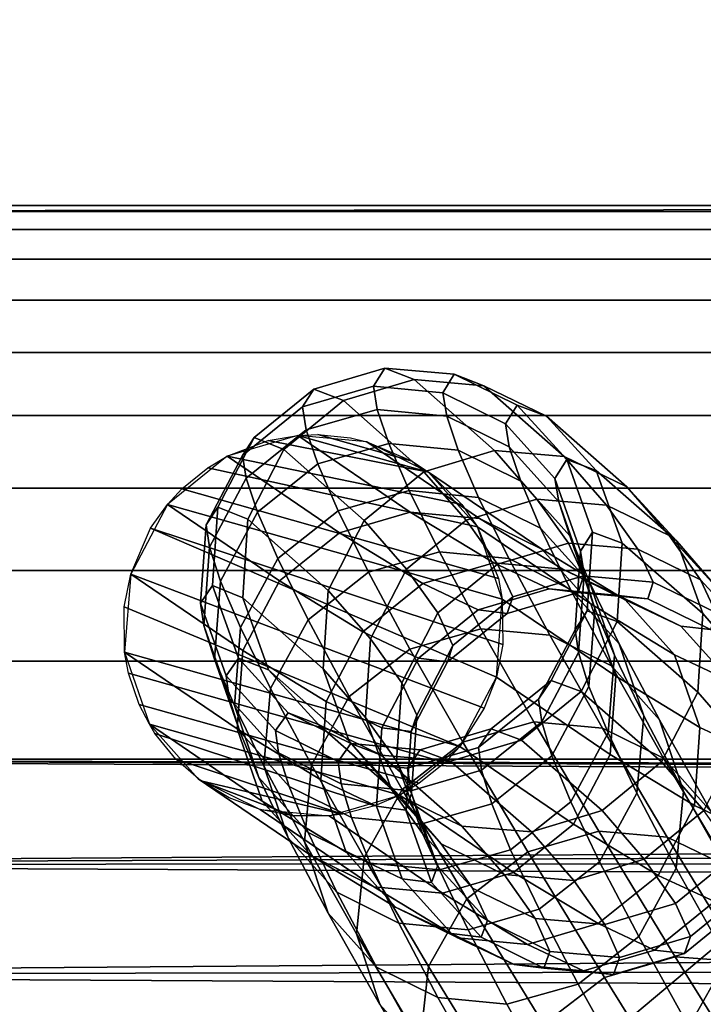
# Model space of a CAD drawing. Extents: x -43.1 to 43.1, y -41.3 to 41.3.
# Tile 388 of 656: x -0.369 to -0.121, y 0.162 to 0.519. Entities that reach past the tile are written whole.
import ezdxf

# ---------------------------------------------------------------- set-up
doc = ezdxf.new("R2010")
doc.units = 0
for name, color, linetype in [('CABLE', 18, 'CONTINUOUS'), ('CEILING_SUPPORT', 254, 'CONTINUOUS'), ('CLAMP', 254, 'CONTINUOUS'), ('METAL_BASE', 254, 'CONTINUOUS')]:
    doc.layers.add(name, color=color, linetype=linetype)

msp = doc.modelspace()

# ---------------------------------------------------------------- linework, layer by layer
at = {"layer": 'CABLE'}
for points in [[(-0.2403, 0.3865, 25.8475), (-0.2362, 0.3931, 25.4973), (-0.2619, 0.3855, 25.4967), (-0.266, 0.379, 25.8472)], [(-0.2362, 0.3931, 25.4973), (-0.2255, 0.3889, 25.1481), (-0.2511, 0.3813, 25.1473), (-0.2619, 0.3855, 25.4967)], [(-0.2151, 0.3841, 25.8474), (-0.211, 0.3909, 25.4979), (-0.2362, 0.3931, 25.4973), (-0.2403, 0.3865, 25.8475)], [(-0.211, 0.3909, 25.4979), (-0.2003, 0.3867, 25.1491), (-0.2255, 0.3889, 25.1481), (-0.2362, 0.3931, 25.4973)], [(-0.1924, 0.3729, 25.8469), (-0.1882, 0.3797, 25.4984), (-0.211, 0.3909, 25.4979), (-0.2151, 0.3841, 25.8474)], [(-0.1882, 0.3797, 25.4984), (-0.1775, 0.3756, 25.1502), (-0.2003, 0.3867, 25.1491), (-0.211, 0.3909, 25.4979)], [(-0.2389, 0.3781, 26.0124), (-0.2403, 0.3865, 25.8475), (-0.266, 0.379, 25.8472), (-0.2647, 0.3707, 26.0123)], [(-0.2255, 0.3889, 25.1481), (-0.1964, 0.3632, 24.4525), (-0.222, 0.3555, 24.4518), (-0.2511, 0.3813, 25.1473)], [(-0.2137, 0.3757, 26.0119), (-0.2151, 0.3841, 25.8474), (-0.2403, 0.3865, 25.8475), (-0.2389, 0.3781, 26.0124)], [(-0.2003, 0.3867, 25.1491), (-0.1712, 0.361, 24.4537), (-0.1964, 0.3632, 24.4525), (-0.2255, 0.3889, 25.1481)], [(-0.1775, 0.3756, 25.1502), (-0.1484, 0.35, 24.4552), (-0.1712, 0.361, 24.4537), (-0.2003, 0.3867, 25.1491)], [(-0.266, 0.379, 25.8472), (-0.2619, 0.3855, 25.4967), (-0.2835, 0.3679, 25.4962), (-0.2878, 0.3614, 25.8465)], [(-0.2619, 0.3855, 25.4967), (-0.2511, 0.3813, 25.1473), (-0.2728, 0.3636, 25.1469), (-0.2835, 0.3679, 25.4962)], [(-0.1911, 0.3645, 26.0108), (-0.1924, 0.3729, 25.8469), (-0.2151, 0.3841, 25.8474), (-0.2137, 0.3757, 26.0119)], [(-0.2647, 0.3707, 26.0123), (-0.266, 0.379, 25.8472), (-0.2878, 0.3614, 25.8465), (-0.2864, 0.3532, 26.0116)], [(-0.2511, 0.3813, 25.1473), (-0.222, 0.3555, 24.4518), (-0.2436, 0.3378, 24.4517), (-0.2728, 0.3636, 25.1469)], [(-0.1745, 0.353, 25.8461), (-0.1702, 0.3599, 25.4988), (-0.1882, 0.3797, 25.4984), (-0.1924, 0.3729, 25.8469)], [(-0.1702, 0.3599, 25.4988), (-0.1595, 0.3559, 25.1513), (-0.1775, 0.3756, 25.1502), (-0.1882, 0.3797, 25.4984)], [(-0.2347, 0.3657, 26.1772), (-0.2389, 0.3781, 26.0124), (-0.2647, 0.3707, 26.0123), (-0.2605, 0.3584, 26.1775)], [(-0.2096, 0.3633, 26.1762), (-0.2137, 0.3757, 26.0119), (-0.2389, 0.3781, 26.0124), (-0.2347, 0.3657, 26.1772)], [(-0.1869, 0.3521, 26.1744), (-0.1911, 0.3645, 26.0108), (-0.2137, 0.3757, 26.0119), (-0.2096, 0.3633, 26.1762)], [(-0.1595, 0.3559, 25.1513), (-0.1303, 0.3303, 24.4568), (-0.1484, 0.35, 24.4552), (-0.1775, 0.3756, 25.1502)], [(-0.1731, 0.3446, 26.0093), (-0.1745, 0.353, 25.8461), (-0.1924, 0.3729, 25.8469), (-0.1911, 0.3645, 26.0108)], [(-0.2878, 0.3614, 25.8465), (-0.2835, 0.3679, 25.4962), (-0.2967, 0.3426, 25.4958), (-0.301, 0.3362, 25.8455)], [(-0.2835, 0.3679, 25.4962), (-0.2728, 0.3636, 25.1469), (-0.2858, 0.3383, 25.147), (-0.2967, 0.3426, 25.4958)], [(-0.227, 0.3409, 21.728), (-0.2677, 0.3687, 21.342), (-0.2933, 0.3611, 21.3444), (-0.2526, 0.3334, 21.73)], [(-0.2605, 0.3584, 26.1775), (-0.2647, 0.3707, 26.0123), (-0.2864, 0.3532, 26.0116), (-0.2823, 0.3409, 26.1766)], [(-0.2203, 0.3553, 21.3352), (-0.2785, 0.3668, 21.3431), (-0.2677, 0.3687, 21.342)], [(-0.2203, 0.3553, 21.3352), (-0.2677, 0.3687, 21.342), (-0.2605, 0.369, 21.3411), (-0.2262, 0.3593, 21.3362)], [(-0.2019, 0.3386, 21.7256), (-0.2427, 0.3664, 21.3388), (-0.2677, 0.3687, 21.342), (-0.227, 0.3409, 21.728)], [(-0.2427, 0.3664, 21.3388), (-0.2262, 0.3593, 21.3362), (-0.2605, 0.369, 21.3411), (-0.2486, 0.3678, 21.3396)], [(-0.2203, 0.3553, 21.3352), (-0.2082, 0.3436, 21.3327), (-0.2933, 0.3611, 21.3444), (-0.2785, 0.3668, 21.3431)], [(-0.2273, 0.3487, 26.3417), (-0.2347, 0.3657, 26.1772), (-0.2605, 0.3584, 26.1775), (-0.2531, 0.3413, 26.3422)], [(-0.1793, 0.3274, 21.7229), (-0.2203, 0.3553, 21.3352), (-0.2427, 0.3664, 21.3388), (-0.2019, 0.3386, 21.7256)], [(-0.2022, 0.3462, 26.3401), (-0.2096, 0.3633, 26.1762), (-0.2347, 0.3657, 26.1772), (-0.2273, 0.3487, 26.3417)], [(-0.1691, 0.3322, 26.1721), (-0.1731, 0.3446, 26.0093), (-0.1911, 0.3645, 26.0108), (-0.1869, 0.3521, 26.1744)], [(-0.2526, 0.3334, 21.73), (-0.2933, 0.3611, 21.3444), (-0.315, 0.3436, 21.3455), (-0.2743, 0.3159, 21.7309)], [(-0.2864, 0.3532, 26.0116), (-0.2878, 0.3614, 25.8465), (-0.301, 0.3362, 25.8455), (-0.2997, 0.3281, 26.0102)], [(-0.2026, 0.3355, 21.3314), (-0.3004, 0.3569, 21.3449), (-0.2933, 0.3611, 21.3444), (-0.2082, 0.3436, 21.3327)], [(-0.2728, 0.3636, 25.1469), (-0.2436, 0.3378, 24.4517), (-0.2567, 0.3124, 24.4523), (-0.2858, 0.3383, 25.147)], [(-0.1964, 0.3632, 24.4525), (-0.181, 0.3456, 24.0622), (-0.2067, 0.3379, 24.0617), (-0.222, 0.3555, 24.4518)], [(-0.1797, 0.335, 26.3375), (-0.1869, 0.3521, 26.1744), (-0.2096, 0.3633, 26.1762), (-0.2022, 0.3462, 26.3401)], [(-0.1712, 0.361, 24.4537), (-0.1558, 0.3434, 24.0632), (-0.181, 0.3456, 24.0622), (-0.1964, 0.3632, 24.4525)], [(-0.1484, 0.35, 24.4552), (-0.1331, 0.3324, 24.0645), (-0.1558, 0.3434, 24.0632), (-0.1712, 0.361, 24.4537)], [(-0.2531, 0.3413, 26.3422), (-0.2605, 0.3584, 26.1775), (-0.2823, 0.3409, 26.1766), (-0.275, 0.324, 26.3414)], [(-0.1652, 0.3267, 25.8451), (-0.1609, 0.3336, 25.499), (-0.1702, 0.3599, 25.4988), (-0.1745, 0.353, 25.8461)], [(-0.1609, 0.3336, 25.499), (-0.1501, 0.3296, 25.1523), (-0.1595, 0.3559, 25.1513), (-0.1702, 0.3599, 25.4988)], [(-0.3098, 0.3493, 21.3454), (-0.3004, 0.3569, 21.3449), (-0.2026, 0.3355, 21.3314), (-0.195, 0.3168, 21.3289)], [(-0.222, 0.3555, 24.4518), (-0.2067, 0.3379, 24.0617), (-0.2283, 0.3202, 24.0617), (-0.2436, 0.3378, 24.4517)], [(-0.1615, 0.3076, 21.7201), (-0.2026, 0.3355, 21.3314), (-0.2203, 0.3553, 21.3352), (-0.1793, 0.3274, 21.7229)], [(-0.1501, 0.3296, 25.1523), (-0.1209, 0.3041, 24.4584), (-0.1303, 0.3303, 24.4568), (-0.1595, 0.3559, 25.1513)], [(-0.2823, 0.3409, 26.1766), (-0.2864, 0.3532, 26.0116), (-0.2997, 0.3281, 26.0102), (-0.2957, 0.3158, 26.1749)], [(-0.1619, 0.3152, 26.3341), (-0.1691, 0.3322, 26.1721), (-0.1869, 0.3521, 26.1744), (-0.1797, 0.335, 26.3375)], [(-0.1639, 0.3183, 26.0075), (-0.1652, 0.3267, 25.8451), (-0.1745, 0.353, 25.8461), (-0.1731, 0.3446, 26.0093)], [(-0.1303, 0.3303, 24.4568), (-0.115, 0.3126, 24.066), (-0.1331, 0.3324, 24.0645), (-0.1484, 0.35, 24.4552)], [(-0.315, 0.3436, 21.3455), (-0.3098, 0.3493, 21.3454), (-0.195, 0.3168, 21.3289), (-0.1936, 0.3093, 21.3281)], [(-0.2163, 0.3264, 26.5055), (-0.2273, 0.3487, 26.3417), (-0.2531, 0.3413, 26.3422), (-0.2421, 0.3191, 26.5064)], [(-0.1912, 0.324, 26.5032), (-0.2022, 0.3462, 26.3401), (-0.2273, 0.3487, 26.3417), (-0.2163, 0.3264, 26.5055)], [(-0.2743, 0.3159, 21.7309), (-0.315, 0.3436, 21.3455), (-0.3283, 0.3184, 21.345), (-0.2876, 0.2907, 21.7306)], [(-0.315, 0.3436, 21.3455), (-0.1936, 0.3093, 21.3281), (-0.1934, 0.2928, 21.3267), (-0.3211, 0.335, 21.3455)], [(-0.181, 0.3456, 24.0622), (-0.1696, 0.3296, 23.6723), (-0.1953, 0.322, 23.672), (-0.2067, 0.3379, 24.0617)], [(-0.1688, 0.3128, 26.4997), (-0.1797, 0.335, 26.3375), (-0.2022, 0.3462, 26.3401), (-0.1912, 0.324, 26.5032)], [(-0.1558, 0.3434, 24.0632), (-0.1444, 0.3274, 23.6729), (-0.1696, 0.3296, 23.6723), (-0.181, 0.3456, 24.0622)], [(-0.16, 0.3059, 26.1694), (-0.1639, 0.3183, 26.0075), (-0.1731, 0.3446, 26.0093), (-0.1691, 0.3322, 26.1721)], [(-0.1331, 0.3324, 24.0645), (-0.1217, 0.3163, 23.6738), (-0.1444, 0.3274, 23.6729), (-0.1558, 0.3434, 24.0632)], [(-0.301, 0.3362, 25.8455), (-0.2967, 0.3426, 25.4958), (-0.2986, 0.3142, 25.4957), (-0.303, 0.3078, 25.8444)], [(-0.2967, 0.3426, 25.4958), (-0.2858, 0.3383, 25.147), (-0.2877, 0.3098, 25.1476), (-0.2986, 0.3142, 25.4957)], [(-0.275, 0.324, 26.3414), (-0.2823, 0.3409, 26.1766), (-0.2957, 0.3158, 26.1749), (-0.2885, 0.299, 26.3391)], [(-0.2421, 0.3191, 26.5064), (-0.2531, 0.3413, 26.3422), (-0.275, 0.324, 26.3414), (-0.264, 0.3018, 26.5055)], [(-0.1967, 0.3225, 22.1156), (-0.227, 0.3409, 21.728), (-0.2526, 0.3334, 21.73), (-0.2224, 0.315, 22.117)], [(-0.1716, 0.3202, 22.1139), (-0.2019, 0.3386, 21.7256), (-0.227, 0.3409, 21.728), (-0.1967, 0.3225, 22.1156)], [(-0.2997, 0.3281, 26.0102), (-0.301, 0.3362, 25.8455), (-0.303, 0.3078, 25.8444), (-0.3018, 0.2997, 26.0085)], [(-0.2858, 0.3383, 25.147), (-0.2567, 0.3124, 24.4523), (-0.2585, 0.284, 24.4535), (-0.2877, 0.3098, 25.1476)], [(-0.2436, 0.3378, 24.4517), (-0.2283, 0.3202, 24.0617), (-0.2414, 0.2949, 24.0623), (-0.2567, 0.3124, 24.4523)], [(-0.2067, 0.3379, 24.0617), (-0.1953, 0.322, 23.672), (-0.2169, 0.3043, 23.6722), (-0.2283, 0.3202, 24.0617)], [(-0.149, 0.309, 22.112), (-0.1793, 0.3274, 21.7229), (-0.2019, 0.3386, 21.7256), (-0.1716, 0.3202, 22.1139)], [(-0.2001, 0.2697, 21.3255), (-0.3283, 0.3184, 21.345), (-0.3211, 0.335, 21.3455), (-0.1957, 0.281, 21.326)], [(-0.1957, 0.281, 21.326), (-0.3211, 0.335, 21.3455), (-0.1934, 0.2928, 21.3267)], [(-0.2224, 0.315, 22.117), (-0.2526, 0.3334, 21.73), (-0.2743, 0.3159, 21.7309), (-0.2441, 0.2974, 22.1178)], [(-0.1524, 0.2813, 21.7177), (-0.1936, 0.3093, 21.3281), (-0.2026, 0.3355, 21.3314), (-0.1615, 0.3076, 21.7201)], [(-0.1512, 0.2931, 26.4953), (-0.1619, 0.3152, 26.3341), (-0.1797, 0.335, 26.3375), (-0.1688, 0.3128, 26.4997)], [(-0.1529, 0.289, 26.3305), (-0.16, 0.3059, 26.1694), (-0.1691, 0.3322, 26.1721), (-0.1619, 0.3152, 26.3341)], [(-0.1672, 0.2982, 25.844), (-0.1628, 0.3051, 25.4989), (-0.1609, 0.3336, 25.499), (-0.1652, 0.3267, 25.8451)], [(-0.1628, 0.3051, 25.4989), (-0.1519, 0.3012, 25.1529), (-0.1501, 0.3296, 25.1523), (-0.1609, 0.3336, 25.499)], [(-0.115, 0.3126, 24.066), (-0.1036, 0.2966, 23.675), (-0.1217, 0.3163, 23.6738), (-0.1331, 0.3324, 24.0645)], [(-0.1696, 0.3296, 23.6723), (-0.1641, 0.3177, 23.2826), (-0.1898, 0.3101, 23.2827), (-0.1953, 0.322, 23.672)], [(-0.1444, 0.3274, 23.6729), (-0.1389, 0.3155, 23.2828), (-0.1641, 0.3177, 23.2826), (-0.1696, 0.3296, 23.6723)], [(-0.1519, 0.3012, 25.1529), (-0.1227, 0.2756, 24.4596), (-0.1209, 0.3041, 24.4584), (-0.1501, 0.3296, 25.1523)], [(-0.1209, 0.3041, 24.4584), (-0.1056, 0.2864, 24.0675), (-0.115, 0.3126, 24.066), (-0.1303, 0.3303, 24.4568)], [(-0.2957, 0.3158, 26.1749), (-0.2997, 0.3281, 26.0102), (-0.3018, 0.2997, 26.0085), (-0.2979, 0.2875, 26.1724)], [(-0.2014, 0.2985, 26.6682), (-0.2163, 0.3264, 26.5055), (-0.2421, 0.3191, 26.5064), (-0.2271, 0.2912, 26.6695)], [(-0.1763, 0.2962, 26.6652), (-0.1912, 0.324, 26.5032), (-0.2163, 0.3264, 26.5055), (-0.2014, 0.2985, 26.6682)], [(-0.1311, 0.2891, 22.1101), (-0.1615, 0.3076, 21.7201), (-0.1793, 0.3274, 21.7229), (-0.149, 0.309, 22.112)], [(-0.166, 0.2899, 26.0058), (-0.1672, 0.2982, 25.844), (-0.1652, 0.3267, 25.8451), (-0.1639, 0.3183, 26.0075)], [(-0.1217, 0.3163, 23.6738), (-0.1162, 0.3044, 23.2832), (-0.1389, 0.3155, 23.2828), (-0.1444, 0.3274, 23.6729)], [(-0.264, 0.3018, 26.5055), (-0.275, 0.324, 26.3414), (-0.2885, 0.299, 26.3391), (-0.2776, 0.2769, 26.5027)], [(-0.1766, 0.313, 22.5041), (-0.1967, 0.3225, 22.1156), (-0.2224, 0.315, 22.117), (-0.2023, 0.3054, 22.505)], [(-0.1953, 0.322, 23.672), (-0.1898, 0.3101, 23.2827), (-0.2115, 0.2925, 23.283), (-0.2169, 0.3043, 23.6722)], [(-0.1514, 0.3106, 22.5031), (-0.1716, 0.3202, 22.1139), (-0.1967, 0.3225, 22.1156), (-0.1766, 0.313, 22.5041)], [(-0.154, 0.2851, 26.6607), (-0.1688, 0.3128, 26.4997), (-0.1912, 0.324, 26.5032), (-0.1763, 0.2962, 26.6652)], [(-0.3307, 0.3065, 21.3443), (-0.3283, 0.3184, 21.345), (-0.2001, 0.2697, 21.3255), (-0.209, 0.2558, 21.3254)], [(-0.2876, 0.2907, 21.7306), (-0.3283, 0.3184, 21.345), (-0.3305, 0.2901, 21.3429), (-0.2897, 0.2623, 21.7291)], [(-0.2271, 0.2912, 26.6695), (-0.2421, 0.3191, 26.5064), (-0.264, 0.3018, 26.5055), (-0.2491, 0.274, 26.6685)], [(-0.2283, 0.3202, 24.0617), (-0.2169, 0.3043, 23.6722), (-0.23, 0.279, 23.6728), (-0.2414, 0.2949, 24.0623)], [(-0.1288, 0.2995, 22.502), (-0.149, 0.309, 22.112), (-0.1716, 0.3202, 22.1139), (-0.1514, 0.3106, 22.5031)], [(-0.1622, 0.2776, 26.167), (-0.166, 0.2899, 26.0058), (-0.1639, 0.3183, 26.0075), (-0.16, 0.3059, 26.1694)], [(-0.2885, 0.299, 26.3391), (-0.2957, 0.3158, 26.1749), (-0.2979, 0.2875, 26.1724), (-0.2907, 0.2707, 26.3359)], [(-0.2441, 0.2974, 22.1178), (-0.2743, 0.3159, 21.7309), (-0.2876, 0.2907, 21.7306), (-0.2574, 0.2722, 22.1177)], [(-0.2023, 0.3054, 22.505), (-0.2224, 0.315, 22.117), (-0.2441, 0.2974, 22.1178), (-0.224, 0.2879, 22.5056)], [(-0.1641, 0.3177, 23.2826), (-0.1661, 0.3117, 22.8932), (-0.1918, 0.3041, 22.8937), (-0.1898, 0.3101, 23.2827)], [(-0.1389, 0.3155, 23.2828), (-0.1408, 0.3094, 22.8928), (-0.1661, 0.3117, 22.8932), (-0.1641, 0.3177, 23.2826)], [(-0.1423, 0.267, 26.4906), (-0.1529, 0.289, 26.3305), (-0.1619, 0.3152, 26.3341), (-0.1512, 0.2931, 26.4953)], [(-0.1162, 0.3044, 23.2832), (-0.1181, 0.2983, 22.8925), (-0.1408, 0.3094, 22.8928), (-0.1389, 0.3155, 23.2828)], [(-0.1036, 0.2966, 23.675), (-0.0981, 0.2845, 23.2837), (-0.1162, 0.3044, 23.2832), (-0.1217, 0.3163, 23.6738)], [(-0.303, 0.3078, 25.8444), (-0.2986, 0.3142, 25.4957), (-0.2892, 0.2879, 25.4959), (-0.2937, 0.2815, 25.8433)], [(-0.2986, 0.3142, 25.4957), (-0.2877, 0.3098, 25.1476), (-0.2783, 0.2836, 25.1486), (-0.2892, 0.2879, 25.4959)], [(-0.2567, 0.3124, 24.4523), (-0.2414, 0.2949, 24.0623), (-0.2432, 0.2664, 24.0635), (-0.2585, 0.284, 24.4535)], [(-0.1661, 0.3117, 22.8932), (-0.1766, 0.313, 22.5041), (-0.2023, 0.3054, 22.505), (-0.1918, 0.3041, 22.8937)], [(-0.1408, 0.3094, 22.8928), (-0.1514, 0.3106, 22.5031), (-0.1766, 0.313, 22.5041), (-0.1661, 0.3117, 22.8932)], [(-0.1366, 0.2655, 26.6552), (-0.1512, 0.2931, 26.4953), (-0.1688, 0.3128, 26.4997), (-0.154, 0.2851, 26.6607)], [(-0.3018, 0.2997, 26.0085), (-0.303, 0.3078, 25.8444), (-0.2937, 0.2815, 25.8433), (-0.2926, 0.2734, 26.0067)], [(-0.2877, 0.3098, 25.1476), (-0.2585, 0.284, 24.4535), (-0.2491, 0.2578, 24.455), (-0.2783, 0.2836, 25.1486)], [(-0.1898, 0.3101, 23.2827), (-0.1918, 0.3041, 22.8937), (-0.2134, 0.2865, 22.8941), (-0.2115, 0.2925, 23.283)], [(-0.1545, 0.2529, 21.7162), (-0.1957, 0.281, 21.326), (-0.1936, 0.3093, 21.3281), (-0.1524, 0.2813, 21.7177)], [(-0.1219, 0.2628, 22.1086), (-0.1524, 0.2813, 21.7177), (-0.1615, 0.3076, 21.7201), (-0.1311, 0.2891, 22.1101)], [(-0.1181, 0.2983, 22.8925), (-0.1288, 0.2995, 22.502), (-0.1514, 0.3106, 22.5031), (-0.1408, 0.3094, 22.8928)], [(-0.1108, 0.2796, 22.5011), (-0.1311, 0.2891, 22.1101), (-0.149, 0.309, 22.112), (-0.1288, 0.2995, 22.502)], [(-0.3307, 0.3065, 21.3443), (-0.209, 0.2558, 21.3254), (-0.3305, 0.2901, 21.3429)], [(-0.2169, 0.3043, 23.6722), (-0.2115, 0.2925, 23.283), (-0.2246, 0.2672, 23.2835), (-0.23, 0.279, 23.6728)], [(-0.1918, 0.3041, 22.8937), (-0.2023, 0.3054, 22.505), (-0.224, 0.2879, 22.5056), (-0.2134, 0.2865, 22.8941)], [(-0.1804, 0.273, 25.843), (-0.1759, 0.2798, 25.4986), (-0.1628, 0.3051, 25.4989), (-0.1672, 0.2982, 25.844)], [(-0.1759, 0.2798, 25.4986), (-0.165, 0.2758, 25.153), (-0.1519, 0.3012, 25.1529), (-0.1628, 0.3051, 25.4989)], [(-0.1552, 0.2608, 26.3273), (-0.1622, 0.2776, 26.167), (-0.16, 0.3059, 26.1694), (-0.1529, 0.289, 26.3305)], [(-0.1227, 0.2756, 24.4596), (-0.1074, 0.258, 24.0687), (-0.1056, 0.2864, 24.0675), (-0.1209, 0.3041, 24.4584)], [(-0.2491, 0.274, 26.6685), (-0.264, 0.3018, 26.5055), (-0.2776, 0.2769, 26.5027), (-0.2628, 0.2492, 26.6653)], [(-0.165, 0.2758, 25.153), (-0.1358, 0.2503, 24.4602), (-0.1227, 0.2756, 24.4596), (-0.1519, 0.3012, 25.1529)], [(-0.2979, 0.2875, 26.1724), (-0.3018, 0.2997, 26.0085), (-0.2926, 0.2734, 26.0067), (-0.2888, 0.2613, 26.1698)], [(-0.2776, 0.2769, 26.5027), (-0.2885, 0.299, 26.3391), (-0.2907, 0.2707, 26.3359), (-0.28, 0.2488, 26.4986)], [(-0.224, 0.2879, 22.5056), (-0.2441, 0.2974, 22.1178), (-0.2574, 0.2722, 22.1177), (-0.2372, 0.2626, 22.5058)], [(-0.1822, 0.2648, 26.8295), (-0.2014, 0.2985, 26.6682), (-0.2271, 0.2912, 26.6695), (-0.2079, 0.2574, 26.8312)], [(-0.1572, 0.2625, 26.8257), (-0.1763, 0.2962, 26.6652), (-0.2014, 0.2985, 26.6682), (-0.1822, 0.2648, 26.8295)], [(-0.1793, 0.2648, 26.0044), (-0.1804, 0.273, 25.843), (-0.1672, 0.2982, 25.844), (-0.166, 0.2899, 26.0058)], [(-0.1001, 0.2784, 22.8924), (-0.1108, 0.2796, 22.5011), (-0.1288, 0.2995, 22.502), (-0.1181, 0.2983, 22.8925)], [(-0.2414, 0.2949, 24.0623), (-0.23, 0.279, 23.6728), (-0.2319, 0.2506, 23.6738), (-0.2432, 0.2664, 24.0635)], [(-0.1351, 0.2516, 26.8203), (-0.154, 0.2851, 26.6607), (-0.1763, 0.2962, 26.6652), (-0.1572, 0.2625, 26.8257)], [(-0.1279, 0.2397, 26.6494), (-0.1423, 0.267, 26.4906), (-0.1512, 0.2931, 26.4953), (-0.1366, 0.2655, 26.6552)], [(-0.3305, 0.2901, 21.3429), (-0.209, 0.2558, 21.3254), (-0.2143, 0.2501, 21.3256), (-0.3291, 0.2825, 21.3421)], [(-0.2897, 0.2623, 21.7291), (-0.3305, 0.2901, 21.3429), (-0.3215, 0.2639, 21.3396), (-0.2806, 0.236, 21.7267)], [(-0.2574, 0.2722, 22.1177), (-0.2876, 0.2907, 21.7306), (-0.2897, 0.2623, 21.7291), (-0.2594, 0.2438, 22.1168)], [(-0.2079, 0.2574, 26.8312), (-0.2271, 0.2912, 26.6695), (-0.2491, 0.274, 26.6685), (-0.2299, 0.2403, 26.8302)], [(-0.2115, 0.2925, 23.283), (-0.2134, 0.2865, 22.8941), (-0.2266, 0.2613, 22.8945), (-0.2246, 0.2672, 23.2835)], [(-0.1756, 0.2525, 26.1652), (-0.1793, 0.2648, 26.0044), (-0.166, 0.2899, 26.0058), (-0.1622, 0.2776, 26.167)], [(-0.2907, 0.2707, 26.3359), (-0.2979, 0.2875, 26.1724), (-0.2888, 0.2613, 26.1698), (-0.2818, 0.2446, 26.3322)], [(-0.2937, 0.2815, 25.8433), (-0.2892, 0.2879, 25.4959), (-0.2712, 0.2681, 25.4963), (-0.2758, 0.2616, 25.8426)], [(-0.2892, 0.2879, 25.4959), (-0.2783, 0.2836, 25.1486), (-0.2602, 0.2638, 25.1497), (-0.2712, 0.2681, 25.4963)], [(-0.2134, 0.2865, 22.8941), (-0.224, 0.2879, 22.5056), (-0.2372, 0.2626, 22.5058), (-0.2266, 0.2613, 22.8945)], [(-0.1448, 0.2389, 26.4865), (-0.1552, 0.2608, 26.3273), (-0.1529, 0.289, 26.3305), (-0.1423, 0.267, 26.4906)], [(-0.1015, 0.2533, 22.5003), (-0.1219, 0.2628, 22.1086), (-0.1311, 0.2891, 22.1101), (-0.1108, 0.2796, 22.5011)], [(-0.2237, 0.2425, 21.326), (-0.3252, 0.2711, 21.3406), (-0.3291, 0.2825, 21.3421), (-0.2143, 0.2501, 21.3256)], [(-0.2783, 0.2836, 25.1486), (-0.2491, 0.2578, 24.455), (-0.231, 0.2381, 24.4567), (-0.2602, 0.2638, 25.1497)], [(-0.2585, 0.284, 24.4535), (-0.2432, 0.2664, 24.0635), (-0.2338, 0.2402, 24.065), (-0.2491, 0.2578, 24.455)], [(-0.1178, 0.2322, 26.8136), (-0.1366, 0.2655, 26.6552), (-0.154, 0.2851, 26.6607), (-0.1351, 0.2516, 26.8203)], [(-0.2926, 0.2734, 26.0067), (-0.2937, 0.2815, 25.8433), (-0.2758, 0.2616, 25.8426), (-0.2747, 0.2535, 26.0052)], [(-0.23, 0.279, 23.6728), (-0.2246, 0.2672, 23.2835), (-0.2265, 0.2388, 23.2842), (-0.2319, 0.2506, 23.6738)], [(-0.1678, 0.2277, 21.7159), (-0.209, 0.2558, 21.3254), (-0.1957, 0.281, 21.326), (-0.1545, 0.2529, 21.7162)], [(-0.2022, 0.2555, 25.8423), (-0.1976, 0.2622, 25.498), (-0.1759, 0.2798, 25.4986), (-0.1804, 0.273, 25.843)], [(-0.1976, 0.2622, 25.498), (-0.1866, 0.2582, 25.1526), (-0.165, 0.2758, 25.153), (-0.1759, 0.2798, 25.4986)], [(-0.1239, 0.2344, 22.1077), (-0.1545, 0.2529, 21.7162), (-0.1524, 0.2813, 21.7177), (-0.1219, 0.2628, 22.1086)], [(-0.2628, 0.2492, 26.6653), (-0.2776, 0.2769, 26.5027), (-0.28, 0.2488, 26.4986), (-0.2653, 0.2213, 26.6602)], [(-0.1866, 0.2582, 25.1526), (-0.1574, 0.2326, 24.46), (-0.1358, 0.2503, 24.4602), (-0.165, 0.2758, 25.153)], [(-0.1687, 0.2358, 26.325), (-0.1756, 0.2525, 26.1652), (-0.1622, 0.2776, 26.167), (-0.1552, 0.2608, 26.3273)], [(-0.1358, 0.2503, 24.4602), (-0.1205, 0.2326, 24.0693), (-0.1074, 0.258, 24.0687), (-0.1227, 0.2756, 24.4596)], [(-0.2888, 0.2613, 26.1698), (-0.2926, 0.2734, 26.0067), (-0.2747, 0.2535, 26.0052), (-0.2709, 0.2414, 26.1674)], [(-0.2299, 0.2403, 26.8302), (-0.2491, 0.274, 26.6685), (-0.2628, 0.2492, 26.6653), (-0.2437, 0.2156, 26.8264)], [(-0.2372, 0.2626, 22.5058), (-0.2574, 0.2722, 22.1177), (-0.2594, 0.2438, 22.1168), (-0.2392, 0.2342, 22.5055)], [(-0.2011, 0.2473, 26.0037), (-0.2022, 0.2555, 25.8423), (-0.1804, 0.273, 25.843), (-0.1793, 0.2648, 26.0044)], [(-0.3252, 0.2711, 21.3406), (-0.2237, 0.2425, 21.326), (-0.2307, 0.2382, 21.3265), (-0.3215, 0.2639, 21.3396)], [(-0.28, 0.2488, 26.4986), (-0.2907, 0.2707, 26.3359), (-0.2818, 0.2446, 26.3322), (-0.2712, 0.2227, 26.4939)], [(-0.2758, 0.2616, 25.8426), (-0.2712, 0.2681, 25.4963), (-0.2485, 0.2569, 25.4968), (-0.2531, 0.2504, 25.8421)], [(-0.2712, 0.2681, 25.4963), (-0.2602, 0.2638, 25.1497), (-0.2375, 0.2527, 25.1508), (-0.2485, 0.2569, 25.4968)], [(-0.2432, 0.2664, 24.0635), (-0.2319, 0.2506, 23.6738), (-0.2225, 0.2243, 23.675), (-0.2338, 0.2402, 24.065)], [(-0.2246, 0.2672, 23.2835), (-0.2266, 0.2613, 22.8945), (-0.2285, 0.2328, 22.8947), (-0.2265, 0.2388, 23.2842)], [(-0.1586, 0.2251, 26.989), (-0.1822, 0.2648, 26.8295), (-0.2079, 0.2574, 26.8312), (-0.1843, 0.2177, 26.9912)], [(-0.1974, 0.2351, 26.1644), (-0.2011, 0.2473, 26.0037), (-0.1793, 0.2648, 26.0044), (-0.1756, 0.2525, 26.1652)], [(-0.1338, 0.223, 26.9845), (-0.1572, 0.2625, 26.8257), (-0.1822, 0.2648, 26.8295), (-0.1586, 0.2251, 26.989)], [(-0.1305, 0.2117, 26.6443), (-0.1448, 0.2389, 26.4865), (-0.1423, 0.267, 26.4906), (-0.1279, 0.2397, 26.6494)], [(-0.1093, 0.2066, 26.8066), (-0.1279, 0.2397, 26.6494), (-0.1366, 0.2655, 26.6552), (-0.1178, 0.2322, 26.8136)], [(-0.3195, 0.2606, 21.339), (-0.3215, 0.2639, 21.3396), (-0.2307, 0.2382, 21.3265), (-0.2398, 0.2343, 21.3273)], [(-0.2806, 0.236, 21.7267), (-0.3215, 0.2639, 21.3396), (-0.3038, 0.2441, 21.3358), (-0.2628, 0.2162, 21.7239)], [(-0.2594, 0.2438, 22.1168), (-0.2897, 0.2623, 21.7291), (-0.2806, 0.236, 21.7267), (-0.2502, 0.2175, 22.1153)], [(-0.2818, 0.2446, 26.3322), (-0.2888, 0.2613, 26.1698), (-0.2709, 0.2414, 26.1674), (-0.264, 0.2247, 26.3289)], [(-0.2747, 0.2535, 26.0052), (-0.2758, 0.2616, 25.8426), (-0.2531, 0.2504, 25.8421), (-0.252, 0.2423, 26.0041)], [(-0.2602, 0.2638, 25.1497), (-0.231, 0.2381, 24.4567), (-0.2082, 0.227, 24.4581), (-0.2375, 0.2527, 25.1508)], [(-0.2266, 0.2613, 22.8945), (-0.2372, 0.2626, 22.5058), (-0.2392, 0.2342, 22.5055), (-0.2285, 0.2328, 22.8947)], [(-0.2279, 0.248, 25.842), (-0.2233, 0.2546, 25.4974), (-0.1976, 0.2622, 25.498), (-0.2022, 0.2555, 25.8423)], [(-0.2233, 0.2546, 25.4974), (-0.2123, 0.2505, 25.1518), (-0.1866, 0.2582, 25.1526), (-0.1976, 0.2622, 25.498)], [(-0.1583, 0.214, 26.4837), (-0.1687, 0.2358, 26.325), (-0.1552, 0.2608, 26.3273), (-0.1448, 0.2389, 26.4865)], [(-0.1118, 0.2123, 26.978), (-0.1351, 0.2516, 26.8203), (-0.1572, 0.2625, 26.8257), (-0.1338, 0.223, 26.9845)], [(-0.1035, 0.2248, 22.5), (-0.1239, 0.2344, 22.1077), (-0.1219, 0.2628, 22.1086), (-0.1015, 0.2533, 22.5003)], [(-0.3195, 0.2606, 21.339), (-0.2398, 0.2343, 21.3273), (-0.2515, 0.2313, 21.3284), (-0.3119, 0.2513, 21.3374)], [(-0.2491, 0.2578, 24.455), (-0.2338, 0.2402, 24.065), (-0.2157, 0.2205, 24.0665), (-0.231, 0.2381, 24.4567)], [(-0.1843, 0.2177, 26.9912), (-0.2079, 0.2574, 26.8312), (-0.2299, 0.2403, 26.8302), (-0.2064, 0.2006, 26.9901)], [(-0.2123, 0.2505, 25.1518), (-0.183, 0.2249, 24.4593), (-0.1574, 0.2326, 24.46), (-0.1866, 0.2582, 25.1526)], [(-0.2531, 0.2504, 25.8421), (-0.2485, 0.2569, 25.4968), (-0.2233, 0.2546, 25.4974), (-0.2279, 0.248, 25.842)], [(-0.2485, 0.2569, 25.4968), (-0.2375, 0.2527, 25.1508), (-0.2123, 0.2505, 25.1518), (-0.2233, 0.2546, 25.4974)], [(-0.1895, 0.2102, 21.7168), (-0.2307, 0.2382, 21.3265), (-0.209, 0.2558, 21.3254), (-0.1678, 0.2277, 21.7159)], [(-0.2268, 0.2398, 26.0036), (-0.2279, 0.248, 25.842), (-0.2022, 0.2555, 25.8423), (-0.2011, 0.2473, 26.0037)], [(-0.3029, 0.2434, 21.3356), (-0.3119, 0.2513, 21.3374), (-0.2515, 0.2313, 21.3284)], [(-0.2709, 0.2414, 26.1674), (-0.2747, 0.2535, 26.0052), (-0.252, 0.2423, 26.0041), (-0.2483, 0.2301, 26.1656)], [(-0.252, 0.2423, 26.0041), (-0.2531, 0.2504, 25.8421), (-0.2279, 0.248, 25.842), (-0.2268, 0.2398, 26.0036)], [(-0.2375, 0.2527, 25.1508), (-0.2082, 0.227, 24.4581), (-0.183, 0.2249, 24.4593), (-0.2123, 0.2505, 25.1518)], [(-0.2319, 0.2506, 23.6738), (-0.2265, 0.2388, 23.2842), (-0.2171, 0.2125, 23.2849), (-0.2225, 0.2243, 23.675)], [(-0.1906, 0.2184, 26.3241), (-0.1974, 0.2351, 26.1644), (-0.1756, 0.2525, 26.1652), (-0.1687, 0.2358, 26.325)], [(-0.1371, 0.2091, 22.1077), (-0.1678, 0.2277, 21.7159), (-0.1545, 0.2529, 21.7162), (-0.1239, 0.2344, 22.1077)], [(-0.1574, 0.2326, 24.46), (-0.1421, 0.215, 24.0694), (-0.1205, 0.2326, 24.0693), (-0.1358, 0.2503, 24.4602)], [(-0.0948, 0.1931, 26.9701), (-0.1178, 0.2322, 26.8136), (-0.1351, 0.2516, 26.8203), (-0.1118, 0.2123, 26.978)], [(-0.2653, 0.2213, 26.6602), (-0.28, 0.2488, 26.4986), (-0.2712, 0.2227, 26.4939), (-0.2567, 0.1954, 26.6544)], [(-0.2437, 0.2156, 26.8264), (-0.2628, 0.2492, 26.6653), (-0.2653, 0.2213, 26.6602), (-0.2465, 0.1879, 26.8204)], [(-0.2231, 0.2277, 26.1646), (-0.2268, 0.2398, 26.0036), (-0.2011, 0.2473, 26.0037), (-0.1974, 0.2351, 26.1644)], [(-0.2628, 0.2162, 21.7239), (-0.3038, 0.2441, 21.3358), (-0.2814, 0.233, 21.3322), (-0.2402, 0.205, 21.7212)], [(-0.2695, 0.2307, 21.3305), (-0.3029, 0.2434, 21.3356), (-0.2515, 0.2313, 21.3284), (-0.2563, 0.2307, 21.329)], [(-0.2814, 0.233, 21.3322), (-0.2926, 0.2372, 21.3339), (-0.3029, 0.2434, 21.3356), (-0.2695, 0.2307, 21.3305)], [(-0.2712, 0.2227, 26.4939), (-0.2818, 0.2446, 26.3322), (-0.264, 0.2247, 26.3289), (-0.2536, 0.203, 26.4895)], [(-0.2392, 0.2342, 22.5055), (-0.2594, 0.2438, 22.1168), (-0.2502, 0.2175, 22.1153), (-0.2299, 0.2079, 22.5048)], [(-0.264, 0.2247, 26.3289), (-0.2709, 0.2414, 26.1674), (-0.2483, 0.2301, 26.1656), (-0.2415, 0.2135, 26.3263)], [(-0.2483, 0.2301, 26.1656), (-0.252, 0.2423, 26.0041), (-0.2268, 0.2398, 26.0036), (-0.2231, 0.2277, 26.1646)], [(-0.2064, 0.2006, 26.9901), (-0.2299, 0.2403, 26.8302), (-0.2437, 0.2156, 26.8264), (-0.2203, 0.1761, 26.9858)], [(-0.2338, 0.2402, 24.065), (-0.2225, 0.2243, 23.675), (-0.2044, 0.2045, 23.6761), (-0.2157, 0.2205, 24.0665)], [(-0.1121, 0.1789, 26.8006), (-0.1305, 0.2117, 26.6443), (-0.1279, 0.2397, 26.6494), (-0.1093, 0.2066, 26.8066)], [(-0.2502, 0.2175, 22.1153), (-0.2806, 0.236, 21.7267), (-0.2628, 0.2162, 21.7239), (-0.2323, 0.1976, 22.1134)], [(-0.2152, 0.2027, 21.7187), (-0.2563, 0.2307, 21.329), (-0.2307, 0.2382, 21.3265), (-0.1895, 0.2102, 21.7168)], [(-0.231, 0.2381, 24.4567), (-0.2157, 0.2205, 24.0665), (-0.1929, 0.2094, 24.0678), (-0.2082, 0.227, 24.4581)], [(-0.2265, 0.2388, 23.2842), (-0.2285, 0.2328, 22.8947), (-0.2192, 0.2065, 22.8947), (-0.2171, 0.2125, 23.2849)], [(-0.1802, 0.1968, 26.4828), (-0.1906, 0.2184, 26.3241), (-0.1687, 0.2358, 26.325), (-0.1583, 0.214, 26.4837)], [(-0.1441, 0.1869, 26.641), (-0.1583, 0.214, 26.4837), (-0.1448, 0.2389, 26.4865), (-0.1305, 0.2117, 26.6443)], [(-0.2402, 0.205, 21.7212), (-0.2814, 0.233, 21.3322), (-0.2563, 0.2307, 21.329), (-0.2152, 0.2027, 21.7187)], [(-0.2285, 0.2328, 22.8947), (-0.2392, 0.2342, 22.5055), (-0.2299, 0.2079, 22.5048), (-0.2192, 0.2065, 22.8947)], [(-0.2163, 0.2111, 26.3247), (-0.2231, 0.2277, 26.1646), (-0.1974, 0.2351, 26.1644), (-0.1906, 0.2184, 26.3241)], [(-0.183, 0.2249, 24.4593), (-0.1677, 0.2073, 24.0688), (-0.1421, 0.215, 24.0694), (-0.1574, 0.2326, 24.46)], [(-0.1421, 0.215, 24.0694), (-0.1308, 0.1989, 23.6779), (-0.1091, 0.2166, 23.6778), (-0.1205, 0.2326, 24.0693)], [(-0.1167, 0.1996, 22.5002), (-0.1371, 0.2091, 22.1077), (-0.1239, 0.2344, 22.1077), (-0.1035, 0.2248, 22.5)], [(-0.2415, 0.2135, 26.3263), (-0.2483, 0.2301, 26.1656), (-0.2231, 0.2277, 26.1646), (-0.2163, 0.2111, 26.3247)], [(-0.2082, 0.227, 24.4581), (-0.1929, 0.2094, 24.0678), (-0.1677, 0.2073, 24.0688), (-0.183, 0.2249, 24.4593)], [(-0.1588, 0.1916, 22.1084), (-0.1895, 0.2102, 21.7168), (-0.1678, 0.2277, 21.7159), (-0.1371, 0.2091, 22.1077)], [(-0.1309, 0.1796, 27.1463), (-0.1586, 0.2251, 26.989), (-0.1843, 0.2177, 26.9912), (-0.1565, 0.1721, 27.1489)], [(-0.1062, 0.1777, 27.141), (-0.1338, 0.223, 26.9845), (-0.1586, 0.2251, 26.989), (-0.1309, 0.1796, 27.1463)], [(-0.2567, 0.1954, 26.6544), (-0.2712, 0.2227, 26.4939), (-0.2536, 0.203, 26.4895), (-0.2392, 0.1758, 26.6488)], [(-0.2536, 0.203, 26.4895), (-0.264, 0.2247, 26.3289), (-0.2415, 0.2135, 26.3263), (-0.2311, 0.1918, 26.486)], [(-0.2225, 0.2243, 23.675), (-0.2171, 0.2125, 23.2849), (-0.199, 0.1927, 23.2854), (-0.2044, 0.2045, 23.6761)], [(-0.0844, 0.1672, 27.1336), (-0.1118, 0.2123, 26.978), (-0.1338, 0.223, 26.9845), (-0.1062, 0.1777, 27.141)], [(-0.2465, 0.1879, 26.8204), (-0.2653, 0.2213, 26.6602), (-0.2567, 0.1954, 26.6544), (-0.238, 0.1623, 26.8134)], [(-0.206, 0.1894, 26.4837), (-0.2163, 0.2111, 26.3247), (-0.1906, 0.2184, 26.3241), (-0.1802, 0.1968, 26.4828)], [(-0.2157, 0.2205, 24.0665), (-0.2044, 0.2045, 23.6761), (-0.1817, 0.1935, 23.677), (-0.1929, 0.2094, 24.0678)], [(-0.2323, 0.1976, 22.1134), (-0.2628, 0.2162, 21.7239), (-0.2402, 0.205, 21.7212), (-0.2097, 0.1864, 22.1116)], [(-0.2299, 0.2079, 22.5048), (-0.2502, 0.2175, 22.1153), (-0.2323, 0.1976, 22.1134), (-0.212, 0.188, 22.5038)], [(-0.2203, 0.1761, 26.9858), (-0.2437, 0.2156, 26.8264), (-0.2465, 0.1879, 26.8204), (-0.2233, 0.1486, 26.9789)], [(-0.1565, 0.1721, 27.1489), (-0.1843, 0.2177, 26.9912), (-0.2064, 0.2006, 26.9901), (-0.1786, 0.1551, 27.1478)], [(-0.1677, 0.2073, 24.0688), (-0.1564, 0.1913, 23.6776), (-0.1308, 0.1989, 23.6779), (-0.1421, 0.215, 24.0694)], [(-0.1308, 0.1989, 23.6779), (-0.1254, 0.1869, 23.2859), (-0.1038, 0.2045, 23.2856), (-0.1091, 0.2166, 23.6778)], [(-0.2311, 0.1918, 26.486), (-0.2415, 0.2135, 26.3263), (-0.2163, 0.2111, 26.3247), (-0.206, 0.1894, 26.4837)], [(-0.2171, 0.2125, 23.2849), (-0.2192, 0.2065, 22.8947), (-0.2012, 0.1867, 22.8946), (-0.199, 0.1927, 23.2854)], [(-0.1661, 0.1697, 26.6401), (-0.1802, 0.1968, 26.4828), (-0.1583, 0.214, 26.4837), (-0.1441, 0.1869, 26.641)], [(-0.1259, 0.1542, 26.7968), (-0.1441, 0.1869, 26.641), (-0.1305, 0.2117, 26.6443), (-0.1121, 0.1789, 26.8006)], [(-0.2192, 0.2065, 22.8947), (-0.2299, 0.2079, 22.5048), (-0.212, 0.188, 22.5038), (-0.2012, 0.1867, 22.8946)], [(-0.1845, 0.1841, 22.1098), (-0.2152, 0.2027, 21.7187), (-0.1895, 0.2102, 21.7168), (-0.1588, 0.1916, 22.1084)], [(-0.1929, 0.2094, 24.0678), (-0.1817, 0.1935, 23.677), (-0.1564, 0.1913, 23.6776), (-0.1677, 0.2073, 24.0688)], [(-0.1384, 0.182, 22.5008), (-0.1588, 0.1916, 22.1084), (-0.1371, 0.2091, 22.1077), (-0.1167, 0.1996, 22.5002)], [(-0.2097, 0.1864, 22.1116), (-0.2402, 0.205, 21.7212), (-0.2152, 0.2027, 21.7187), (-0.1845, 0.1841, 22.1098)], [(-0.2044, 0.2045, 23.6761), (-0.199, 0.1927, 23.2854), (-0.1763, 0.1815, 23.2858), (-0.1817, 0.1935, 23.677)], [(-0.1254, 0.1869, 23.2859), (-0.1275, 0.1808, 22.8934), (-0.1059, 0.1984, 22.893), (-0.1038, 0.2045, 23.2856)], [(-0.2392, 0.1758, 26.6488), (-0.2536, 0.203, 26.4895), (-0.2311, 0.1918, 26.486), (-0.2169, 0.1648, 26.6444)], [(-0.1786, 0.1551, 27.1478), (-0.2064, 0.2006, 26.9901), (-0.2203, 0.1761, 26.9858), (-0.1927, 0.1308, 27.143)], [(-0.212, 0.188, 22.5038), (-0.2323, 0.1976, 22.1134), (-0.2097, 0.1864, 22.1116), (-0.1893, 0.1768, 22.5028)], [(-0.1919, 0.1624, 26.6413), (-0.206, 0.1894, 26.4837), (-0.1802, 0.1968, 26.4828), (-0.1661, 0.1697, 26.6401)], [(-0.1564, 0.1913, 23.6776), (-0.1511, 0.1793, 23.2859), (-0.1254, 0.1869, 23.2859), (-0.1308, 0.1989, 23.6779)], [(-0.1275, 0.1808, 22.8934), (-0.1384, 0.182, 22.5008), (-0.1167, 0.1996, 22.5002), (-0.1059, 0.1984, 22.893)], [(-0.238, 0.1623, 26.8134), (-0.2567, 0.1954, 26.6544), (-0.2392, 0.1758, 26.6488), (-0.2207, 0.1429, 26.8067)], [(-0.1817, 0.1935, 23.677), (-0.1763, 0.1815, 23.2858), (-0.1511, 0.1793, 23.2859), (-0.1564, 0.1913, 23.6776)], [(-0.2169, 0.1648, 26.6444), (-0.2311, 0.1918, 26.486), (-0.206, 0.1894, 26.4837), (-0.1919, 0.1624, 26.6413)], [(-0.199, 0.1927, 23.2854), (-0.2012, 0.1867, 22.8946), (-0.1785, 0.1755, 22.8943), (-0.1763, 0.1815, 23.2858)], [(-0.1641, 0.1745, 22.5017), (-0.1845, 0.1841, 22.1098), (-0.1588, 0.1916, 22.1084), (-0.1384, 0.182, 22.5008)], [(-0.2233, 0.1486, 26.9789), (-0.2465, 0.1879, 26.8204), (-0.238, 0.1623, 26.8134), (-0.215, 0.1232, 26.9707)], [(-0.2012, 0.1867, 22.8946), (-0.212, 0.188, 22.5038), (-0.1893, 0.1768, 22.5028), (-0.1785, 0.1755, 22.8943)], [(-0.1893, 0.1768, 22.5028), (-0.2097, 0.1864, 22.1116), (-0.1845, 0.1841, 22.1098), (-0.1641, 0.1745, 22.5017)], [(-0.1479, 0.1371, 26.7957), (-0.1661, 0.1697, 26.6401), (-0.1441, 0.1869, 26.641), (-0.1259, 0.1542, 26.7968)], [(-0.1511, 0.1793, 23.2859), (-0.1533, 0.1732, 22.8939), (-0.1275, 0.1808, 22.8934), (-0.1254, 0.1869, 23.2859)], [(-0.1763, 0.1815, 23.2858), (-0.1785, 0.1755, 22.8943), (-0.1533, 0.1732, 22.8939), (-0.1511, 0.1793, 23.2859)], [(-0.1533, 0.1732, 22.8939), (-0.1641, 0.1745, 22.5017), (-0.1384, 0.182, 22.5008), (-0.1275, 0.1808, 22.8934)], [(-0.1013, 0.1321, 27.2915), (-0.1309, 0.1796, 27.1463), (-0.1565, 0.1721, 27.1489), (-0.1269, 0.1245, 27.2944)], [(-0.0768, 0.1304, 27.2856), (-0.1062, 0.1777, 27.141), (-0.1309, 0.1796, 27.1463), (-0.1013, 0.1321, 27.2915)], [(-0.1034, 0.1158, 26.9507), (-0.1259, 0.1542, 26.7968), (-0.1121, 0.1789, 26.8006), (-0.0895, 0.1403, 26.955)], [(-0.2207, 0.1429, 26.8067), (-0.2392, 0.1758, 26.6488), (-0.2169, 0.1648, 26.6444), (-0.1985, 0.132, 26.8013)], [(-0.1927, 0.1308, 27.143), (-0.2203, 0.1761, 26.9858), (-0.2233, 0.1486, 26.9789), (-0.1958, 0.1035, 27.1351)], [(-0.1785, 0.1755, 22.8943), (-0.1893, 0.1768, 22.5028), (-0.1641, 0.1745, 22.5017), (-0.1533, 0.1732, 22.8939)], [(-0.1269, 0.1245, 27.2944), (-0.1565, 0.1721, 27.1489), (-0.1786, 0.1551, 27.1478), (-0.149, 0.1075, 27.2933)], [(-0.1736, 0.1297, 26.7975), (-0.1919, 0.1624, 26.6413), (-0.1661, 0.1697, 26.6401), (-0.1479, 0.1371, 26.7957)], [(-0.1985, 0.132, 26.8013), (-0.2169, 0.1648, 26.6444), (-0.1919, 0.1624, 26.6413), (-0.1736, 0.1297, 26.7975)]]:
    msp.add_3dface(points, dxfattribs=at)
at = {"layer": 'CEILING_SUPPORT'}
for points in [[(-0.068, 0.0542, 101.9285), (-0.7651, 0, 101.9285), (-0.7651, 0.7651, 101.9285), (0, 0.7651, 101.9285)], [(-0.068, 0.0542, 101.859), (-0.7651, 0, 101.859), (-0.7651, 0.7651, 101.859), (0, 0.7651, 101.859)]]:
    msp.add_3dface(points, dxfattribs=at)
at = {"layer": 'CLAMP'}
for points in [[(3.3384, 0.4521, 93.6032), (3.3384, 0.4499, 93.6475), (-0.6955, 0.4499, 93.6475), (1.3214, 0.4521, 93.6032)], [(-0.6955, 0.4499, 93.6475), (-0.6955, 0.4521, 93.6032), (1.3214, 0.4521, 93.6032)], [(-0.6955, 0.4499, 93.5589), (3.3384, 0.4499, 93.5589), (3.3384, 0.4521, 93.6032), (-0.6955, 0.4521, 93.6032)], [(-0.6955, 0.4499, 93.6475), (3.3384, 0.4499, 93.6475), (3.3384, 0.4434, 93.6914), (-0.6955, 0.4434, 93.6914)], [(-0.6955, 0.4434, 93.515), (3.3384, 0.4434, 93.515), (3.3384, 0.4499, 93.5589), (-0.6955, 0.4499, 93.5589)], [(-0.6955, 0.4434, 93.6914), (3.3384, 0.4434, 93.6914), (3.3384, 0.4326, 93.7344), (-0.6955, 0.4326, 93.7344)], [(-0.6955, 0.4326, 93.472), (3.3384, 0.4326, 93.472), (3.3384, 0.4434, 93.515), (-0.6955, 0.4434, 93.515)], [(-0.6955, 0.4326, 93.7344), (3.3384, 0.4326, 93.7344), (3.3384, 0.4177, 93.7762), (-0.6955, 0.4177, 93.7762)], [(-0.6955, 0.4177, 93.4302), (3.3384, 0.4177, 93.4302), (3.3384, 0.4326, 93.472), (-0.6955, 0.4326, 93.472)], [(-0.6955, 0.4177, 93.7762), (3.3384, 0.4177, 93.7762), (3.3384, 0.3987, 93.8163), (-0.6955, 0.3987, 93.8163)], [(-0.6955, 0.3987, 93.3901), (3.3384, 0.3987, 93.3901), (3.3384, 0.4177, 93.4302), (-0.6955, 0.4177, 93.4302)], [(-0.6955, 0.3987, 93.8163), (3.3384, 0.3987, 93.8163), (3.3384, 0.3759, 93.8544), (-0.6955, 0.3759, 93.8544)], [(-0.6955, 0.3759, 93.352), (3.3384, 0.3759, 93.352), (3.3384, 0.3987, 93.3901), (-0.6955, 0.3987, 93.3901)], [(-0.6955, 0.3759, 93.8544), (3.3384, 0.3759, 93.8544), (3.3384, 0.3495, 93.89), (-0.6955, 0.3495, 93.89)], [(-0.6955, 0.3495, 93.3164), (3.3384, 0.3495, 93.3164), (3.3384, 0.3759, 93.352), (-0.6955, 0.3759, 93.352)], [(-0.6955, 0.3495, 93.89), (3.3384, 0.3495, 93.89), (3.3384, 0.3197, 93.9229), (-0.6955, 0.3197, 93.9229)], [(-0.6955, 0.3197, 93.2835), (3.3384, 0.3197, 93.2835), (3.3384, 0.3495, 93.3164), (-0.6955, 0.3495, 93.3164)], [(-0.6955, 0.3197, 93.9229), (3.3384, 0.3197, 93.9229), (3.3384, 0.2868, 93.9527), (-0.6955, 0.2868, 93.9527)], [(-0.6955, 0.2868, 93.2537), (3.3384, 0.2868, 93.2537), (3.3384, 0.3197, 93.2835), (-0.6955, 0.3197, 93.2835)], [(3.3384, 0.2512, 93.9791), (-0.6955, 0.2512, 93.9791), (-0.6955, 0.2868, 93.9527), (3.3384, 0.2868, 93.9527)], [(3.3384, 0.2512, 93.2273), (3.3384, 0.2868, 93.2537), (-0.6955, 0.2868, 93.2537), (-0.6955, 0.2512, 93.2273)], [(2.606, 0.2406, 93.9859), (2.5786, 0.2348, 93.9895), (-0.6955, 0.2512, 93.9791)], [(3.3384, 0.2512, 93.9791), (2.6341, 0.2433, 93.9842), (-0.6955, 0.2512, 93.9791)], [(-0.6955, 0.2512, 93.9791), (2.6341, 0.2433, 93.9842), (2.606, 0.2406, 93.9859)], [(-0.6955, 0.2512, 93.9791), (2.5786, 0.2348, 93.9895), (-0.6955, 0.2131, 94.0019)], [(-0.6955, 0.2512, 93.2273), (2.6341, 0.2433, 93.2222), (3.3384, 0.2512, 93.2273)], [(-0.6955, 0.2512, 93.2273), (2.606, 0.2406, 93.2205), (2.6341, 0.2433, 93.2222)], [(2.5786, 0.2348, 93.2169), (2.606, 0.2406, 93.2205), (-0.6955, 0.2512, 93.2273)], [(-0.6955, 0.2131, 93.2045), (2.5786, 0.2348, 93.2169), (-0.6955, 0.2512, 93.2273)], [(-0.6955, 0.2131, 94.0019), (2.5786, 0.2348, 93.9895), (2.5523, 0.2259, 93.9948)], [(-0.6955, 0.2131, 93.2045), (2.5523, 0.2259, 93.2116), (2.5786, 0.2348, 93.2169)], [(2.5273, 0.2142, 94.0013), (-0.6955, 0.2131, 94.0019), (2.5523, 0.2259, 93.9948)], [(2.5273, 0.2142, 93.2051), (2.5523, 0.2259, 93.2116), (-0.6955, 0.2131, 93.2045)], [(-0.6955, 0.2131, 94.0019), (2.5273, 0.2142, 94.0013), (2.501, 0.1978, 94.0097)], [(-0.6955, 0.2131, 93.2045), (2.501, 0.1978, 93.1967), (2.5273, 0.2142, 93.2051)], [(-0.6955, 0.173, 94.0209), (-0.6955, 0.2131, 94.0019), (2.501, 0.1978, 94.0097)], [(-0.6955, 0.173, 93.1855), (2.501, 0.1978, 93.1967), (-0.6955, 0.2131, 93.2045)], [(2.501, 0.1978, 94.0097), (2.4771, 0.1782, 94.0187), (-0.6955, 0.173, 94.0209)], [(2.4771, 0.1782, 93.1877), (2.501, 0.1978, 93.1967), (-0.6955, 0.173, 93.1855)], [(-0.6955, 0.173, 94.0209), (2.4771, 0.1782, 94.0187), (2.4558, 0.1557, 94.0276)], [(-0.6955, 0.173, 93.1855), (2.4558, 0.1557, 93.1788), (2.4771, 0.1782, 93.1877)], [(-0.6955, 0.173, 94.0209), (2.4558, 0.1557, 94.0276), (-0.6955, 0.1312, 94.0358)], [(2.4558, 0.1557, 93.1788), (-0.6955, 0.173, 93.1855), (-0.6955, 0.1312, 93.1706)]]:
    msp.add_3dface(points, dxfattribs=at)
at = {"layer": 'METAL_BASE'}
for points in [[(-1.669, 0.6609, 8.6989), (-0.8194, 1.6735, 8.6989), (0.4824, 1.903, 8.6989), (1.6271, -1.2421, 8.6989)], [(-0.9992, 1.3658, 8.6989), (-1.609, 0.3096, 8.6989), (-1.3972, -0.8914, 8.6989), (1.2928, 1.3658, 8.6989)], [(-1.3972, -0.8914, 8.6989), (-0.463, -1.6754, 8.6989), (0.7566, -1.6754, 8.6989), (1.2928, 1.3658, 8.6989)], [(-0.8992, 1.2466, 0.6411), (-1.4558, 0.2826, 0.6411), (-1.2625, -0.8137, 0.6411), (1.1929, 1.2466, 0.6411)], [(-1.2625, -0.8137, 0.6411), (-0.4098, -1.5292, 0.6411), (0.7034, -1.5292, 0.6411), (1.1929, 1.2466, 0.6411)], [(-0.8194, -1.6735, 8.6989), (-1.669, -0.6609, 8.6989), (-1.669, 0.6609, 8.6989), (1.6271, -1.2421, 8.6989)]]:
    msp.add_3dface(points, dxfattribs=at)

doc.saveas('drawing.dxf')
